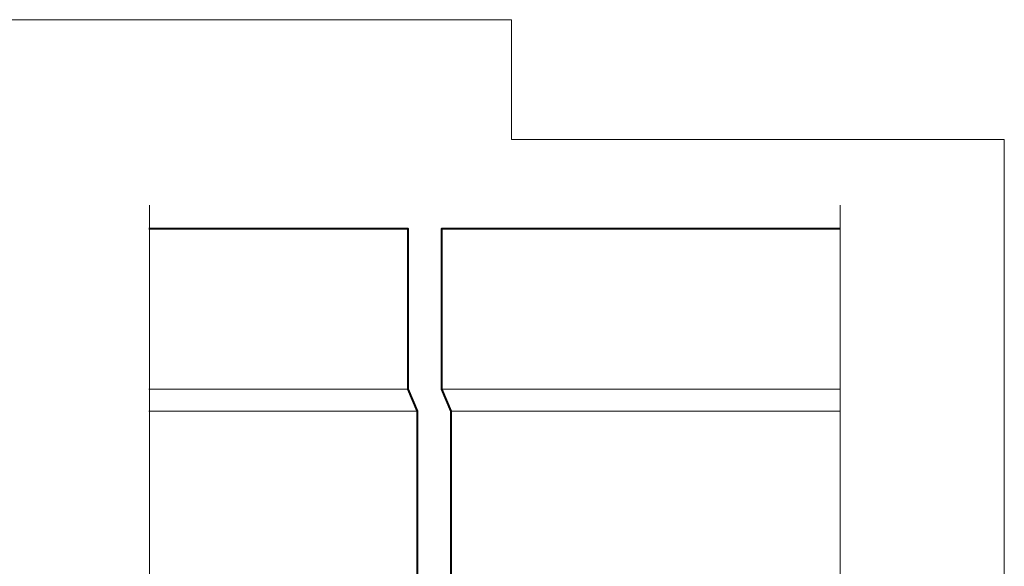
# Model space of a CAD drawing. Header units: metres. Extents: x -138 to 797, y -50 to 519.
# Tile 326 of 327: x 157 to 265, y 459 to 519. Entities that reach past the tile are written whole.
import ezdxf
from ezdxf.enums import TextEntityAlignment as Align

# ---------------------------------------------------------------- set-up
doc = ezdxf.new("R2010")
doc.units = ezdxf.units.M
doc.header["$MEASUREMENT"] = 0
for name, color, linetype, lineweight in [('B_ANNO_BREAK', 7, 'Continuous', 18), ('B_ANNO_DIM', 7, 'Continuous', 18), ('B_ANNO_TEXT', 7, 'Continuous', 18), ('B_DETAIL', 7, 'Continuous', 18), ('B_DETAIL_OBJ', 7, 'Continuous', 40)]:
    doc.layers.add(name, color=color, linetype=linetype, lineweight=lineweight)
doc.layers.add('B_ANNO_NOPLOT', color=47, linetype='Continuous', lineweight=18, plot=False)
doc.styles.add('Annotative', font='calibri.ttf', dxfattribs={"height": 0.0625})
doc.styles.get("Standard").update_dxf_attribs({"font": 'calibri.ttf'})

# ---------------------------------------------------------------- blocks, each defined once
blk = doc.blocks.new('INS_JTSS_ATGRSDWK+SF_BASE')
at = {"layer": 'B_ANNO_NOPLOT', "flags": 128}
blk.add_lwpolyline([(0, 0), (0, 252), (323.9277, 252), (323.9277, 238.8552), (378, 238.8552), (378, 40.4996), (316.5708, 40.4996), (316.5708, 0)], close=True, dxfattribs=at)
at = {"layer": 'B_ANNO_DIM', "lineweight": 30}
blk.add_attdef('DIM7', text='', height=1.5, rotation=90, dxfattribs=at).set_placement((10.2845, -92.1878), align=Align.MIDDLE_CENTER)
for tag, p in [('BAR1', (10.7294, -248.1165)), ('BAR3', (129.0984, -257.5272))]:
    blk.add_attdef(tag, text='', height=1.5, dxfattribs=at).set_placement(p, align=Align.TOP_LEFT)
at = {"layer": 'B_ANNO_DIM', "style": 'Annotative'}
for tag, p in [('BAR2', (96.1024, -274.8563)), ('BAR4', (122.9444, -296.1127))]:
    blk.add_attdef(tag, text='', height=1.5, dxfattribs=at).set_placement(p, align=Align.TOP_LEFT)
at = {"layer": 'B_ANNO_TEXT', "style": 'Annotative'}
for tag, p in [('SS', (321.0554, -84.683)), ('BID#', (275.9705, -312.1489))]:
    blk.add_attdef(tag, p, '', height=1.5, dxfattribs=at)
blk = doc.blocks.new('*U1773')
at = {"layer": 'B_ANNO_BREAK', "flags": 128}
for points in [[(284.1778, 154.9421), (284.1778, 184.5834), (285.2087, 184.9586), (283.1468, 185.7091), (284.1778, 186.0843), (284.1778, 231.6535)], [(359.9848, 154.9421), (359.9848, 184.5834), (361.0157, 184.9586), (358.9538, 185.7091), (359.9848, 186.0843), (359.9848, 231.6535)]]:
    blk.add_lwpolyline(points, dxfattribs=at)
at = {"layer": 'B_ANNO_NOPLOT', "flags": 128}
blk.add_lwpolyline([(0, 0), (0, 252), (323.9277, 252), (323.9277, 238.8552), (378, 238.8552), (378, 40.4996), (316.5708, 40.4996), (316.5708, 0)], close=True, dxfattribs=at)
at = {"layer": 'B_DETAIL'}
for p, q in [((312.5428, 211.4499), (284.1121, 211.4499)), ((359.9191, 211.4499), (316.2705, 211.4499)), ((313.5527, 209.0119), (284.1121, 209.0119)), ((359.9191, 209.0119), (317.2803, 209.0119))]:
    blk.add_line(p, q, dxfattribs=at)
at = {"layer": 'B_DETAIL_OBJ', "flags": 128}
for points in [[(284.1121, 229.0739), (312.5428, 229.0739), (312.5428, 211.4499), (313.5527, 209.0119), (313.5527, 180.0734)], [(317.2803, 180.0734), (317.2803, 209.0119), (316.2705, 211.4499), (316.2705, 229.0739), (359.9191, 229.0739)]]:
    blk.add_lwpolyline(points, dxfattribs=at)
blk = doc.blocks.new('*U2946')
at = {"layer": 'B_ANNO_NOPLOT', "flags": 128}
blk.add_lwpolyline([(0, 0), (0, 252), (323.9277, 252), (323.9277, 238.8552), (378, 238.8552), (378, 40.4996), (316.5708, 40.4996), (316.5708, 0)], close=True, dxfattribs=at)
at = {"layer": 'B_ANNO_TEXT', "style": 'Annotative'}
blk.add_attdef('DIM4', text='', height=1.5, dxfattribs=at).set_placement((77.0824, 152.5336), align=Align.MIDDLE_CENTER)

msp = doc.modelspace()

# ---------------------------------------------------------------- block references
msp.add_blockref('INS_JTSS_ATGRSDWK+SF_BASE', (-112.83, 266.84))

# ---------------------------------------------------------------- next in the draw order: block references
msp.add_blockref('*U1773', (-112.83, 266.84))

# ---------------------------------------------------------------- next in the draw order: block references
msp.add_blockref('*U2946', (-112.83, 266.84))

doc.saveas('drawing.dxf')
